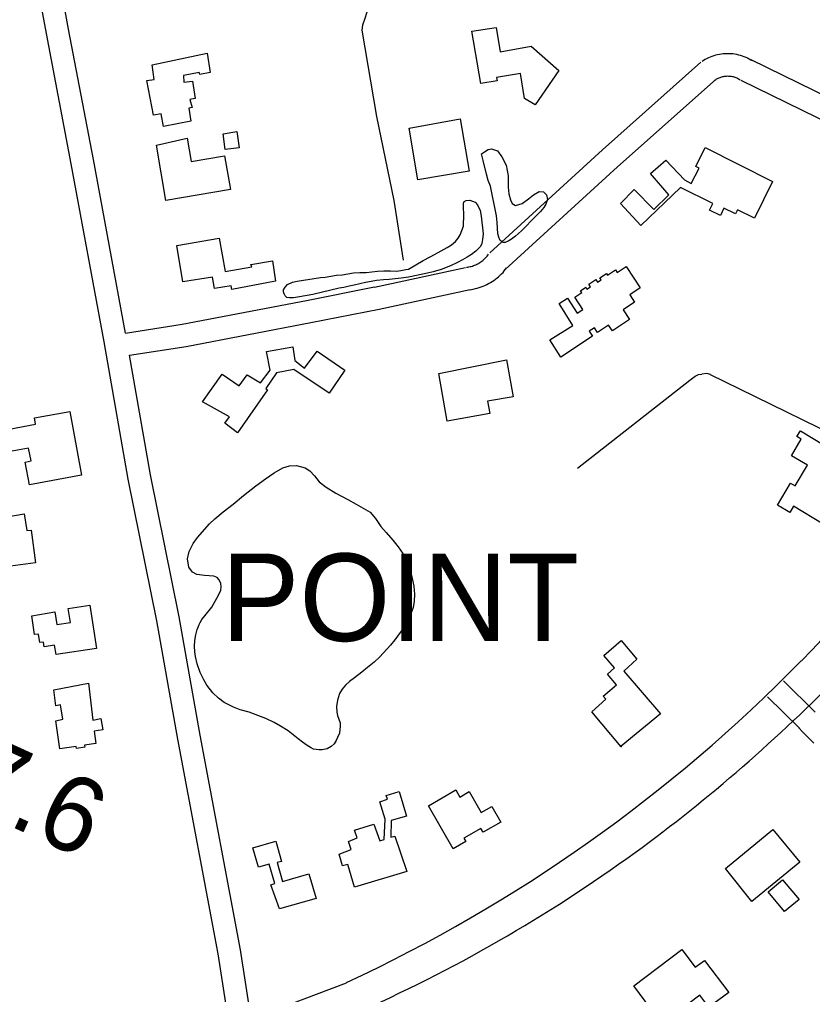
# Model space of a CAD drawing. Extents: x 3567028 to 3605064, y 510945 to 536587.
# Drawn here: x 3580452 to 3581504, y 531241 to 532534 of the extents above; entities that cross this region are included whole.
import ezdxf

# ---------------------------------------------------------------- set-up
doc = ezdxf.new("R2010")
doc.units = 0
for name, color, linetype in [('V-BLDG-OTLN', 7, 'Continuous'), ('V-ROAD-CNTR', 7, 'Continuous'), ('V-SITE-VEGE', 7, 'Continuous'), ('V-SURV-IDEN', 7, 'Continuous'), ('V-TOPO-GNAM-IDEN', 7, 'Continuous'), ('V-TOPO-SHOR', 7, 'Continuous')]:
    doc.layers.add(name, color=color, linetype=linetype)

msp = doc.modelspace()

# ---------------------------------------------------------------- linework, layer by layer
at = {"layer": 'V-BLDG-OTLN'}
for points in [[(3581052.1, 532518.1), (3581084.4, 532523.1), (3581089.6, 532490.5), (3581130.5, 532498.1), (3581167.2, 532465.9), (3581135.8, 532420.5), (3581121.9, 532428.9), (3581116.3, 532461.9), (3581084.7, 532456.6), (3581085.5, 532452.2), (3581064, 532448.5)], [(3580701, 532488.8), (3580705.1, 532463.3), (3580691.2, 532460.6), (3580690.4, 532463.5), (3580669.8, 532459.5), (3580670.2, 532450.4), (3580681.6, 532452), (3580685.4, 532428.9), (3580678.3, 532427.7), (3580681.4, 532417.1), (3580677, 532416), (3580679.3, 532398.8), (3580643.1, 532391.5), (3580640.3, 532408.7), (3580629.8, 532406.8), (3580621.3, 532452.6), (3580630.7, 532454.2), (3580628.3, 532473.4)], [(3581036.7, 532401.9), (3581048.2, 532332.3), (3580980.3, 532321), (3580969, 532389.4)], [(3580633.9, 532367.1), (3580674.8, 532376.1), (3580680, 532345.2), (3580724.3, 532352.8), (3580731.9, 532308.3), (3580646.4, 532293.7)], [(3580722.3, 532382), (3580740.4, 532385.2), (3580743.5, 532363.6), (3580725.2, 532361)], [(3581450.4, 532318.8), (3581426.6, 532270.2), (3581404.3, 532281.1), (3581401.6, 532275.7), (3581386.1, 532283.3), (3581381.4, 532273.8), (3581367, 532280.9), (3581371.3, 532289.8), (3581328.6, 532310.7), (3581276.1, 532260.4), (3581248.9, 532289.6), (3581267, 532308.2), (3581293.1, 532281.6), (3581313.2, 532300.9), (3581288.8, 532329.2), (3581309, 532347.2), (3581333.9, 532321), (3581342.5, 532316.2), (3581353.4, 532336.4), (3581348.8, 532338.5), (3581361.1, 532363.7)], [(3580660.9, 532233.9), (3580717.1, 532243.8), (3580724.9, 532199.5), (3580760.5, 532205.6), (3580759.2, 532208.8), (3580787.6, 532213.6), (3580791.9, 532186.6), (3580733.6, 532175.8), (3580732.9, 532180.3), (3580710.8, 532176.8), (3580708.4, 532192.1), (3580668.7, 532185.7)], [(3581169.9, 532085.9), (3581155.3, 532108.8), (3581186, 532128), (3581167.9, 532156.9), (3581178.7, 532164.1), (3581191.4, 532144.2), (3581199, 532149), (3581188.5, 532165.5), (3581197.7, 532171.4), (3581196, 532174), (3581203.1, 532178.5), (3581204.6, 532176), (3581209.4, 532179.1), (3581207, 532182.8), (3581216.5, 532188.9), (3581218.7, 532185.5), (3581223.2, 532188.4), (3581221.4, 532191.1), (3581230.3, 532196.8), (3581231.6, 532194.8), (3581242.4, 532201.8), (3581244.7, 532198.3), (3581256.3, 532206.1), (3581275.1, 532177.8), (3581261.2, 532168.5), (3581267.7, 532158.8), (3581252.4, 532148.7), (3581260.9, 532135.9), (3581238.2, 532120.8), (3581233.3, 532128.2), (3581218.7, 532118.5), (3581214.5, 532124.8), (3581207.5, 532120.2), (3581211.8, 532113.7)], [(3580741.3, 531985.5), (3580724.4, 531998.5), (3580730.6, 532006.7), (3580694.9, 532026.7), (3580721.1, 532063.2), (3580743.5, 532047.9), (3580754, 532062.6), (3580771.8, 532051.7), (3580784.6, 532068.6), (3580779.6, 532093.2), (3580814.6, 532099.4), (3580817.2, 532081.4), (3580830.1, 532071.5), (3580847.1, 532093.8), (3580883.7, 532068.8), (3580862.7, 532038.2), (3580816.2, 532069.7), (3580793.1, 532065), (3580778.7, 532044.4), (3580781.3, 532042.6)], [(3581008.1, 532064.4), (3581098, 532082.2), (3581106.6, 532033.4), (3581072.8, 532027.5), (3581075.7, 532011), (3581019.1, 532001.1)], [(3580410.3, 531985.3), (3580473.7, 531997), (3580472.1, 532005.4), (3580519, 532014), (3580534.6, 531929.6), (3580465.6, 531916.8), (3580460, 531946.8), (3580467.7, 531948.2), (3580464.5, 531965.3), (3580415.3, 531956.2)], [(3581517.8, 531864.6), (3581478.2, 531888.1), (3581473.3, 531879.9), (3581457, 531889.6), (3581474.5, 531918.9), (3581480.4, 531915.4), (3581496.7, 531942.8), (3581475.7, 531955.2), (3581488.7, 531977.2), (3581482.8, 531980.8), (3581487.4, 531988.3), (3581533.4, 531960.2), (3581517.1, 531933.6), (3581547.9, 531914.8)], [(3580440.6, 531808.8), (3580433.7, 531848.9), (3580424, 531847.2), (3580421.2, 531864), (3580434, 531866.1), (3580432.7, 531873.8), (3580458.5, 531878.1), (3580462.1, 531855.9), (3580467.7, 531856.6), (3580473.7, 531813.3)], [(3580468.7, 531743), (3580499.4, 531748.4), (3580502, 531731.2), (3580519.8, 531733.9), (3580517, 531752.6), (3580545.8, 531756.9), (3580554.4, 531699.6), (3580500.8, 531691.6), (3580498.9, 531703.9), (3580485.2, 531701.9), (3580484.2, 531708.1), (3580479.4, 531707.4), (3580477.7, 531718.8), (3580472.4, 531718)], [(3581210.8, 531615.7), (3581229.4, 531632.2), (3581225.9, 531636.6), (3581243.7, 531651.4), (3581231.7, 531665.7), (3581241, 531674.1), (3581227.1, 531690.1), (3581249.7, 531710), (3581270.5, 531685.3), (3581253.4, 531669.7), (3581301.9, 531613.1), (3581249.9, 531570), (3581250.2, 531569.2), (3581250.1, 531569)], [(3580500.5, 531603.5), (3580509.9, 531605.8), (3580506.7, 531625), (3580500.4, 531623.8), (3580497.9, 531645), (3580544, 531653.6), (3580549.7, 531604.7), (3580560.2, 531606.6), (3580562.8, 531591.9), (3580551.2, 531589.9), (3580553.5, 531573.7), (3580538.6, 531571.6), (3580539, 531568.6), (3580527.9, 531567), (3580527.5, 531569.8), (3580505.8, 531566.7)], [(3580875.9, 531427), (3580892, 531432.9), (3580888.6, 531443.9), (3580899.8, 531448.4), (3580896.6, 531458.9), (3580922, 531466.9), (3580930, 531444.5), (3580935.8, 531446.5), (3580937.2, 531473.3), (3580929.8, 531496.4), (3580940.1, 531499.7), (3580938.5, 531504.9), (3580955.7, 531510.1), (3580965.5, 531477.5), (3580945.2, 531471.4), (3580944.6, 531449.3), (3580950, 531450.8), (3580965.6, 531403.9), (3580896.6, 531383), (3580887.4, 531413.3), (3580880.7, 531411.3)], [(3580994.5, 531491), (3581030.8, 531512), (3581036.1, 531502.7), (3581048.3, 531509.8), (3581064.2, 531482.1), (3581078.3, 531490.2), (3581090.2, 531469.5), (3581066.8, 531456), (3581063.9, 531461), (3581041.5, 531448.2), (3581044, 531443.8), (3581027.1, 531434.1)], [(3581388, 531407.8), (3581450.8, 531459.5), (3581486.5, 531416.2), (3581423.2, 531364)], [(3580797, 531354.3), (3580785.3, 531386.2), (3580790.9, 531387.9), (3580783.4, 531413.8), (3580769.1, 531409.7), (3580761.8, 531435.4), (3580792, 531444), (3580799.6, 531417.4), (3580793.7, 531415.7), (3580800.9, 531390.8), (3580836, 531400.8), (3580845.4, 531368.2)], [(3581444.7, 531376.9), (3581463.8, 531392.9), (3581485.7, 531366.7), (3581466.6, 531350.7)], [(3581266.9, 531252.5), (3581330.3, 531300.6), (3581348.2, 531277), (3581360.2, 531286.1), (3581392.4, 531243.7), (3581366.2, 531223.9), (3581354.2, 531239.8), (3581325.2, 531217.8), (3581317.8, 531227.6), (3581296.9, 531211.8)]]:
    msp.add_lwpolyline(points, close=True, dxfattribs=at)
at = {"layer": 'V-ROAD-CNTR'}
for points in [[(3580865.5, 530783.1), (3580815.2, 530935.4), (3580764.4, 531067.9), (3580740.5, 531145), (3580730, 531203.7), (3580715.8, 531294.8), (3580662.4, 531579.2), (3580634.6, 531736.1), (3580596.4, 531924.1), (3580564.4, 532106.4), (3580521, 532342.3), (3580488, 532515), (3580468.3, 532622.1), (3580460.5, 532660.6), (3580461.5, 532693.7), (3580470.8, 532717.2), (3580495, 532746.3), (3580545.9, 532792), (3580679.4, 532919.1), (3580816.4, 533043.7)], [(3580592.8, 532117.9), (3580550.5, 532347.8), (3580517.4, 532520.6), (3580497.7, 532627.8), (3580490.6, 532663.1), (3580491.3, 532687.6), (3580496.9, 532701.7), (3580516.7, 532725.4), (3580566.3, 532770), (3580699.9, 532897.1), (3580836.6, 533021.5)], [(3581357.4, 532478.3), (3581359.2, 532479.5), (3581361.4, 532480.8), (3581363.6, 532482), (3581365.9, 532483.1), (3581368.2, 532484.1), (3581370.6, 532485), (3581373, 532485.9), (3581375.4, 532486.6), (3581377.8, 532487.2), (3581380.3, 532487.7), (3581382.8, 532488.1), (3581385.3, 532488.4), (3581387.9, 532488.6), (3581390.4, 532488.7), (3581392.9, 532488.6), (3581395.4, 532488.5), (3581397.9, 532488.3), (3581400.5, 532487.9), (3581402.9, 532487.5), (3581405.4, 532486.9), (3581407.8, 532486.3), (3581410.3, 532485.5), (3581412.6, 532484.7), (3581415, 532483.7), (3581417.3, 532482.6), (3581419.5, 532481.5), (3581421.7, 532480.2), (3581423.5, 532479.2)], [(3582370.8, 532015.7), (3581422.1, 532479.9)], [(3581076, 532224.4), (3581225, 532360.6), (3581355.7, 532476.9)], [(3581096.3, 532202.2), (3581245.1, 532338.3), (3581375.6, 532454.5)], [(3581373.9, 532453.2), (3581375.2, 532454.1), (3581376.3, 532454.7), (3581377.4, 532455.3), (3581378.5, 532455.9), (3581379.7, 532456.4), (3581380.9, 532456.8), (3581382.1, 532457.3), (3581383.3, 532457.6), (3581384.5, 532457.9), (3581385.7, 532458.2), (3581387, 532458.4), (3581388.2, 532458.5), (3581389.5, 532458.6), (3581390.7, 532458.7), (3581392, 532458.6), (3581393.3, 532458.6), (3581394.5, 532458.5), (3581395.8, 532458.3), (3581397, 532458.1), (3581398.2, 532457.8), (3581399.5, 532457.5), (3581400.7, 532457.1), (3581401.8, 532456.7), (3581403, 532456.2), (3581404.1, 532455.7), (3581405.3, 532455.1), (3581406.4, 532454.4), (3581407.6, 532453.7)], [(3582357.6, 531988.7), (3581408.9, 532452.9)], [(3581044.7, 532205), (3581046.5, 532205.3), (3581048.1, 532205.5), (3581049.6, 532205.9), (3581051.1, 532206.3), (3581052.7, 532206.7), (3581054.2, 532207.2), (3581055.6, 532207.8), (3581057.1, 532208.4), (3581058.5, 532209.1), (3581059.9, 532209.8), (3581061.3, 532210.6), (3581062.6, 532211.4), (3581064, 532212.3), (3581065.2, 532213.2), (3581066.5, 532214.2), (3581067.7, 532215.2), (3581068.9, 532216.3), (3581070, 532217.4), (3581071.1, 532218.5), (3581072.1, 532219.7), (3581073.1, 532220.9), (3581074.2, 532222.3)], [(3580922.8, 532178.9), (3581043.6, 532204.8)], [(3581048.9, 532175.3), (3581051.3, 532175.6), (3581053.9, 532176.1), (3581056.6, 532176.7), (3581059.2, 532177.4), (3581061.8, 532178.1), (3581064.3, 532179), (3581066.9, 532180), (3581069.3, 532181), (3581071.8, 532182.2), (3581074.2, 532183.4), (3581076.5, 532184.7), (3581078.8, 532186.2), (3581081.1, 532187.7), (3581083.3, 532189.2), (3581085.4, 532190.9), (3581087.5, 532192.6), (3581089.5, 532194.5), (3581091.4, 532196.4), (3581093.3, 532198.3), (3581095, 532200.3), (3581096.7, 532202.4), (3581098.1, 532204.2)], [(3580592.8, 532117.9), (3580668.1, 532129.5), (3580832.6, 532161.2), (3580923.1, 532179)], [(3580929.1, 532149.6), (3581049.9, 532175.5)], [(3580598, 532088.4), (3580673.2, 532100), (3580838.4, 532131.8), (3580928.9, 532149.5)], [(3580894, 530792.5), (3580843.5, 530945.5), (3580792.7, 531077.7), (3580769.7, 531152.1), (3580759.6, 531208.7), (3580745.3, 531299.9), (3580692, 531584.6), (3580664.1, 531741.7), (3580625.9, 531929.7), (3580598, 532088.4)], [(3581465, 531656.8), (3581507.1, 531615.4)], [(3581444, 531635.4), (3581486.1, 531594)], [(3581485.6, 531594.5), (3581490.4, 531589.3), (3581495.3, 531584.1), (3581500.2, 531579), (3581505.3, 531573.9)], [(3579968.6, 531139), (3580051.2, 531147.7), (3580166.9, 531168.7), (3580239.6, 531172.7), (3580304.7, 531173.4), (3580355.5, 531174), (3580430.4, 531163.7), (3580480.6, 531160.1), (3580535.8, 531160.8), (3580602.1, 531164.7), (3580674.6, 531180.8), (3580743.3, 531203.9), (3580809.7, 531227.8), (3580885.7, 531256.5)]]:
    msp.add_lwpolyline(points, dxfattribs=at)
for centre, radius, start, end in [((3580056.2, 533088.5), 2006.7, 315.5509, 333.6713), ((3580015.7, 533125.6), 2061.6, 294.9592, 315.6017), ((3579982.7, 533186), 2177.1, 306.2001, 315.7896), ((3580088.9, 533050.4), 2004.9, 293.7058, 306.0406)]:
    msp.add_arc(centre, radius, start, end, dxfattribs=at)
at = {"layer": 'V-SITE-VEGE'}
for points in [[(3581064.6, 532355.4), (3581068.6, 532358.1), (3581073.4, 532361.3), (3581078.2, 532361.9), (3581086, 532359.5), (3581091.9, 532351.6), (3581097.4, 532340.6), (3581099.9, 532326.3), (3581100.3, 532311.4), (3581101, 532302.5), (3581103.2, 532294.6), (3581105.6, 532289.8), (3581109.9, 532287), (3581118.7, 532289.7), (3581127.2, 532295.7), (3581133.7, 532301.3), (3581141.2, 532305.5), (3581146.8, 532304.9), (3581150.9, 532301.2), (3581152.1, 532294.9), (3581150.1, 532288.9), (3581147.2, 532284.4), (3581143, 532279.1), (3581136.9, 532272.6), (3581117.8, 532253.2), (3581109.9, 532246.5), (3581104.5, 532242.3), (3581100.3, 532239.6), (3581096, 532238), (3581093.3, 532238.1), (3581089.7, 532240.4), (3581088.9, 532241.6), (3581087.6, 532244.8), (3581086.6, 532249.5), (3581085.8, 532256.9), (3581085.5, 532264.3), (3581084.5, 532273.4), (3581076.6, 532312.6), (3581073.6, 532320), (3581071.2, 532328.4), (3581067.1, 532346.6)], [(3581041.1, 532290.1), (3581041.6, 532292.4), (3581044.5, 532293.8), (3581049.5, 532293.9), (3581056.2, 532291.4), (3581059.4, 532287.8), (3581062.9, 532280.3), (3581064.3, 532272.8), (3581067.1, 532249.5), (3581066.3, 532242.1), (3581065.4, 532236.6), (3581063.4, 532232.6), (3581057.1, 532226.6), (3581051.4, 532222), (3581045.7, 532218.5), (3581039.4, 532214.8), (3581033, 532211.5), (3581023.7, 532206.9), (3581011.2, 532201.9), (3581000.8, 532198.9), (3580993.3, 532197.2), (3580978.7, 532194.2), (3580967.9, 532192.1), (3580958.2, 532190.4), (3580950.1, 532189.6), (3580942.2, 532188.9), (3580934.8, 532188.6), (3580925.6, 532187.7), (3580918.4, 532186.3), (3580911.1, 532184.7), (3580903.7, 532183.1), (3580895.9, 532181.3), (3580889.3, 532180.1), (3580882.3, 532178.4), (3580876, 532177.2), (3580841.4, 532169), (3580823.4, 532165.9), (3580815.6, 532164.7), (3580810.1, 532164.7), (3580806.9, 532165.2), (3580804.6, 532167.1), (3580803, 532169.8), (3580802.5, 532172.6), (3580802.5, 532175.3), (3580804.3, 532178.7), (3580807.8, 532182.1), (3580814.4, 532185.1), (3580820.3, 532186.6), (3580851.5, 532191.3), (3580857.5, 532192), (3580872.7, 532194.4), (3580880.1, 532195.1), (3580887.5, 532196.2), (3580894.9, 532197.5), (3580903.7, 532198), (3580911.7, 532198.3), (3580926.9, 532199.9), (3580935.2, 532200.2), (3580944.3, 532200.2), (3580952.5, 532199.9), (3580957.8, 532200.6), (3580964.5, 532201.9), (3580967.8, 532202.7), (3580977.7, 532208.1), (3580987.6, 532214), (3580996.6, 532218.7), (3581007.3, 532224.7), (3581019.1, 532231.1), (3581024.9, 532234.7), (3581030.1, 532239.1), (3581033.8, 532243.6), (3581036.7, 532248.2), (3581038.9, 532253.6), (3581040.9, 532259.6), (3581041, 532264.8), (3581041.2, 532269.8)]]:
    msp.add_lwpolyline(points, close=True, dxfattribs=at)
for points in [[(3580960.7, 531825.7), (3580966.4, 531814.9), (3580969.9, 531804.9), (3580972.3, 531794.7), (3580975, 531782.2), (3580976.1, 531771.8), (3580975.5, 531762.2), (3580974.1, 531754.1), (3580971, 531745.6), (3580967.1, 531736.7), (3580962, 531727.3), (3580949.7, 531711), (3580944, 531703.9), (3580929.8, 531688.7), (3580922.4, 531681.5), (3580913.7, 531674.4), (3580906.2, 531668.1), (3580896.2, 531660.6), (3580889.9, 531655.7), (3580884.4, 531650.8), (3580880.1, 531645.8), (3580876.6, 531640.1), (3580873.8, 531631.1), (3580872.5, 531622.6), (3580872.9, 531615.4), (3580874.1, 531610.9), (3580875.8, 531605.9), (3580877.2, 531601.2), (3580877.4, 531596.5), (3580876.4, 531587.5), (3580874.1, 531581.6), (3580872.3, 531577.4), (3580869.6, 531573.3), (3580865.6, 531569.6), (3580860.3, 531566.6), (3580853.6, 531565.4), (3580849.1, 531565.2), (3580842.1, 531566.2), (3580837.9, 531568.4), (3580833.6, 531570.9), (3580827.3, 531575.4), (3580821.6, 531579.8), (3580808.4, 531590.4), (3580798.4, 531596.8), (3580790.1, 531601.6), (3580778.7, 531606.9), (3580768.5, 531610.8), (3580756.7, 531615.1), (3580744.7, 531618.4), (3580735.9, 531621.6), (3580723.7, 531628), (3580716.2, 531633.7), (3580708.7, 531640.8), (3580700.5, 531651.2), (3580696.5, 531657.9), (3580692, 531667.7), (3580687.7, 531679.1), (3580685.5, 531688.9), (3580684.7, 531695), (3580684.5, 531702.7), (3580684.7, 531710), (3580686.1, 531717.6), (3580688, 531724.9), (3580689.4, 531727.9), (3580690.6, 531731.6), (3580691.8, 531734.1), (3580694.1, 531737.9), (3580697.9, 531742.8), (3580707.3, 531754.2), (3580716.3, 531770.1), (3580719.1, 531777), (3580719.8, 531781.3), (3580719.2, 531785.7), (3580716.9, 531790.6), (3580714.5, 531793.7), (3580710, 531795.3), (3580697.8, 531796.5), (3580687.6, 531797.8), (3580681.9, 531801), (3580677, 531807.6), (3580675, 531818.5), (3580677.1, 531828.1), (3580682.5, 531838.9), (3580688.3, 531846.8), (3580704.2, 531864.7), (3580711.3, 531871.7), (3580722.3, 531880.8), (3580735.5, 531890.8), (3580749.4, 531902.6), (3580765.7, 531915.2), (3580778.5, 531924.7), (3580789.9, 531932.3), (3580801.5, 531939), (3580810.3, 531941.8), (3580819.4, 531942.4), (3580831, 531939.1), (3580837.1, 531935.3), (3580843.4, 531928.4), (3580849.5, 531920.4), (3580858.7, 531913.3), (3580871.7, 531905.7)], [(3580871.7, 531905.7), (3580887.4, 531897), (3580898.6, 531891.1), (3580917.1, 531880.2), (3580924.1, 531872.1), (3580931.2, 531861.5), (3580938.3, 531853.4), (3580947.3, 531843.4), (3580954.4, 531834.2), (3580960.7, 531825.7)]]:
    msp.add_lwpolyline(points, dxfattribs=at)
at = {"layer": 'V-TOPO-SHOR'}
for points in [[(3580918.8, 532563.6), (3580910, 532535.1), (3580906.8, 532526.1), (3580906.2, 532519.3), (3580925.7, 532404.8), (3580948.4, 532293.6), (3580961, 532214.3)], [(3581661.8, 531917), (3581553.3, 531972), (3581407.1, 532043.6), (3581368.4, 532062.6), (3581368.4, 532062.9), (3581363.5, 532064), (3581357, 532063.5)], [(3581192.2, 531938.5), (3581340.8, 532055.2), (3581348.2, 532060.7), (3581352.6, 532063), (3581352.6, 532062.9), (3581357, 532063.5)]]:
    msp.add_lwpolyline(points, dxfattribs=at)

# ---------------------------------------------------------------- texts
at = {"layer": 'V-SURV-IDEN'}
msp.add_text('5484+87.6', height=100, rotation=335.4271, dxfattribs=at).set_placement((3579958.1, 531684.4))
at = {"layer": 'V-TOPO-GNAM-IDEN'}
msp.add_text('POINT', height=116, dxfattribs=at).set_placement((3580719.9, 531709.5))

doc.saveas('drawing.dxf')
